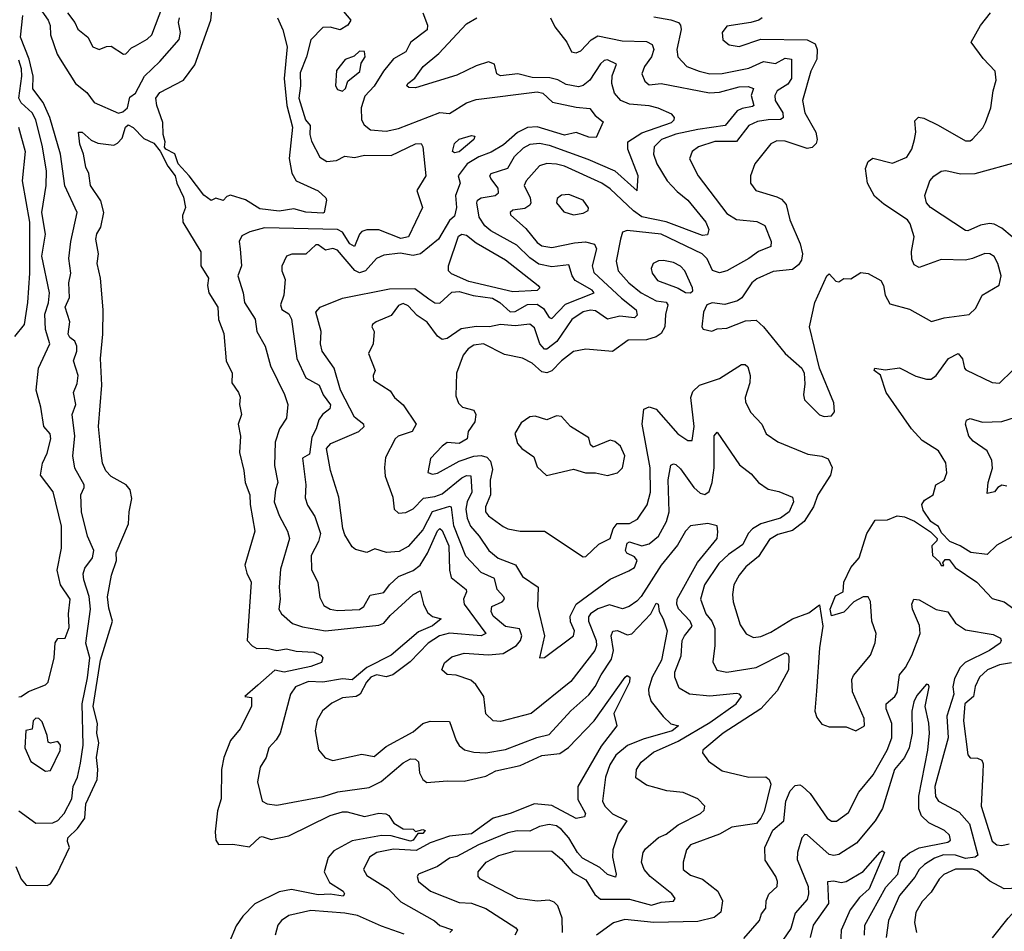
# Model space of a CAD drawing. Extents: x 1245432 to 1420865, y 606325 to 671314.
# Tile 352 of 382: x 1394659 to 1398705, y 633630 to 637377. Entities that reach past the tile are written whole.
import ezdxf

# ---------------------------------------------------------------- set-up
doc = ezdxf.new("R2010")
doc.units = 0

msp = doc.modelspace()

# ---------------------------------------------------------------- linework, layer by layer
at = {"layer": '0CON20XD'}
for points in [[(1395905, 636582.5), (1395835, 636586.1), (1395785, 636600), (1395725, 636590), (1395645, 636599.4), (1395586.2, 636636.2), (1395525, 636655.5), (1395509.3, 636650.7), (1395495, 636634.2), (1395465, 636644), (1395445, 636634.3), (1395415, 636655.4), (1395355.5, 636735.5), (1395309.6, 636785), (1395296.3, 636826.3), (1395259.2, 636845), (1395253.8, 636853.8), (1395256.5, 636875), (1395248, 636905), (1395246.2, 636955), (1395221.6, 637025), (1395218.4, 637055), (1395235, 637078.5), (1395331.1, 637128.9), (1395378.3, 637191.7), (1395443.5, 637375), (1395465.3, 637575)], [(1394733.6, 637435), (1394775, 637375.5), (1394783.8, 637353.8), (1394785.8, 637315), (1394812, 637235), (1394825.3, 637215), (1394888.5, 637115), (1394935, 637078.5), (1394965, 637036.6), (1395065, 636993.4), (1395082.2, 636997.8), (1395102.2, 637015), (1395111.3, 637058.7), (1395135, 637075.7), (1395172.1, 637145), (1395234.9, 637205.1), (1395314.5, 637295.5), (1395319.6, 637325), (1395311, 637365), (1395314.7, 637384.7)], [(1394854.6, 637405), (1394885, 637365.7), (1394897.7, 637337.7), (1394939.2, 637305), (1394959.2, 637265), (1394985.6, 637254.4), (1395015, 637267.5), (1395035, 637268.5), (1395085, 637235.4), (1395095, 637236.4), (1395118.6, 637261.4), (1395135, 637269.6), (1395183, 637297), (1395201.5, 637315), (1395246.3, 637433.7)], [(1395951.8, 637455), (1396020, 637375), (1396007.3, 637355), (1395975, 637335.3), (1395935, 637346.8), (1395904.3, 637345), (1395855.1, 637294.9), (1395837.4, 637225), (1395811.4, 637158.6), (1395812.4, 637105), (1395805.2, 637055), (1395833.4, 636965), (1395851.7, 636941.7), (1395851.5, 636905), (1395858.4, 636878.4), (1395892.5, 636812.5), (1395920.8, 636795), (1395961.2, 636798.8), (1395995, 636815.7), (1396035, 636811.2), (1396075, 636820.6), (1396185, 636819), (1396285, 636867.3), (1396307.9, 636867.9), (1396314.8, 636854.8), (1396328.1, 636735), (1396290.3, 636675), (1396314.7, 636604.7), (1396256.9, 636485), (1396225, 636477.9), (1396135, 636513.7), (1396085, 636514), (1396065, 636506.4), (1396055.3, 636495), (1396035, 636444.6), (1396015, 636455.8), (1395985, 636503.6), (1395965, 636515.2), (1395665, 636521.7), (1395604.2, 636505), (1395571.6, 636488.4), (1395560.4, 636465), (1395564.7, 636435), (1395570.4, 636365), (1395554.5, 636325), (1395576.8, 636255), (1395582.1, 636215), (1395626.1, 636146.1), (1395633.1, 636095), (1395667.1, 636035), (1395688.8, 635955), (1395747.2, 635837.2), (1395760.2, 635795), (1395755, 635739.2), (1395726.7, 635695), (1395708.8, 635641.2), (1395706.2, 635545), (1395719.7, 635475), (1395709.7, 635445), (1395704, 635395), (1395725, 635338.9), (1395759.1, 635275), (1395767.2, 635245), (1395730.6, 635119.4), (1395724.7, 635044.7), (1395729.6, 634995), (1395723.3, 634955), (1395734.5, 634935), (1395780.4, 634895), (1395821.2, 634881.2), (1395915.2, 634865.2), (1396135, 634888.1), (1396155, 634896.5), (1396181.4, 634928.6), (1396275, 635014.4), (1396305, 635030), (1396317.8, 634975), (1396335, 634941.1), (1396355, 634924.6), (1396391.2, 634915), (1396355, 634885.7), (1396298.2, 634861.8), (1396185, 634765.7), (1396085, 634715.1), (1396025, 634664.4), (1395985, 634667.7), (1395903.8, 634653.9), (1395845, 634656.8), (1395792.5, 634635), (1395771.1, 634605), (1395729.6, 634445), (1395712.6, 634417.4), (1395682.9, 634385), (1395672.2, 634345), (1395646.5, 634305), (1395635.5, 634245), (1395655.7, 634165), (1395675, 634153.8), (1395715, 634148.8), (1395906.2, 634185), (1395966.2, 634203.8), (1396095, 634221.8), (1396143.9, 634246.1), (1396235, 634322.8), (1396265, 634339.3), (1396285, 634338), (1396297.3, 634327.3), (1396301.1, 634281.1), (1396315.5, 634255), (1396331.9, 634241.9), (1396415, 634249.3), (1396485, 634247.7), (1396575, 634268.2), (1396615, 634289.7), (1396715, 634312), (1396805, 634353.5), (1396879.1, 634360.9), (1396914, 634386), (1397018.9, 634495), (1397147.5, 634675), (1397155, 634681.8), (1397166.2, 634675), (1397164.5, 634655), (1397100.5, 634525), (1397112.9, 634475), (1397048.9, 634391.1), (1396952.9, 634225), (1396952.6, 634172.6), (1396983.3, 634115), (1396979.7, 634100.3), (1396945, 634094.5), (1396845, 634148), (1396775, 634154.8), (1396675, 634114.3), (1396605, 634096.1), (1396515, 634031.7), (1396425, 634020.8), (1396345, 633994.4), (1396288.1, 633961.9), (1396195, 633968.6), (1396126.7, 633955), (1396096.2, 633935), (1396071.8, 633885), (1396085, 633860), (1396172.3, 633805), (1396225, 633752.2), (1396363.9, 633673.9), (1396385, 633654.5), (1396436.9, 633636.9), (1396426.2, 633625)], [(1394655, 634126), (1394725, 634075.2), (1394795, 634075.6), (1394815, 634085.2), (1394841.3, 634115), (1394872.7, 634175), (1394878.9, 634225), (1394895.5, 634264.5), (1394908.9, 634321.1), (1394919.4, 634395), (1394914.9, 634565), (1394937.2, 634672.8), (1394946.5, 634755), (1394930.8, 634815), (1394949.6, 634955), (1394943.7, 635006.4), (1394922, 635075), (1394920, 635100), (1394926.6, 635123.4), (1394958.2, 635165), (1394963.9, 635195), (1394937.5, 635255), (1394912.3, 635355), (1394910.4, 635425), (1394924.2, 635455), (1394923.1, 635465), (1394885, 635534.3), (1394877.3, 635585), (1394885.2, 635665), (1394874.7, 635755), (1394889.8, 635795), (1394879.2, 635845), (1394895, 635881.4), (1394898.4, 635915), (1394879.5, 635975), (1394893.8, 636015), (1394893.8, 636035), (1394885, 636055.6), (1394865, 636071.4), (1394858.2, 636085), (1394864.6, 636135.4), (1394845.3, 636195), (1394863.4, 636235), (1394861, 636295), (1394869.3, 636335), (1394860, 636395), (1394868.9, 636465), (1394895.2, 636585), (1394844.1, 636694.1), (1394826.4, 636825), (1394783.1, 636975), (1394755, 637037.4), (1394712.6, 637092.6), (1394713.3, 637145), (1394697.9, 637215), (1394661.2, 637305), (1394671.2, 637395)], [(1396315.3, 637405.3), (1396334.4, 637355), (1396333.1, 637335), (1396266.7, 637285), (1396261.2, 637275), (1396245.6, 637245), (1396195, 637215.7), (1396153.5, 637165), (1396115, 637104.3), (1396076.5, 637063.5), (1396061.4, 637015), (1396063.1, 636965), (1396074.4, 636945), (1396100.8, 636925), (1396165, 636919.3), (1396215, 636930.5), (1396385.7, 636995.7), (1396425, 636991.8), (1396494.9, 637035.1), (1396535, 637048.9), (1396785, 637081.3), (1396808.1, 637075), (1396848.6, 637038.6), (1396945, 637017.2), (1397002.1, 637012.1), (1397023.8, 636983.8), (1397056.9, 636956.9), (1397027.4, 636892.6), (1396998, 636895), (1396945, 636914), (1396897.3, 636902.7), (1396785, 636936.7), (1396745, 636933.7), (1396705, 636912.9), (1396647.6, 636862.4), (1396596.9, 636833.1), (1396545, 636814.1), (1396497.2, 636785), (1396460.5, 636735), (1396468.6, 636705), (1396449.7, 636655), (1396453.1, 636605), (1396445, 636570), (1396425, 636552.5), (1396380, 636475), (1396305.2, 636414.8), (1396275, 636408.6), (1396222.6, 636417.4), (1396155, 636408.8), (1396124.8, 636395.2), (1396079.1, 636345), (1396055, 636336.6), (1396035.9, 636345.9), (1395965, 636430.4), (1395945, 636436.9), (1395915, 636430), (1395885, 636451.2), (1395875, 636451.2), (1395835, 636413.3), (1395776.7, 636413.3), (1395755.4, 636404.6), (1395736.1, 636363.9), (1395736.2, 636345), (1395749.1, 636309.1), (1395743.5, 636245), (1395730, 636205), (1395735.7, 636185.7), (1395765, 636168), (1395775, 636146.2), (1395797.1, 635985), (1395834.8, 635904.8), (1395888.9, 635875), (1395905.9, 635835), (1395935.3, 635794.7), (1395932.9, 635777.1), (1395903.1, 635755), (1395887.6, 635732.4), (1395877.4, 635695), (1395859.2, 635660.8), (1395849.1, 635590.9), (1395821.4, 635575), (1395834.4, 635465), (1395832.2, 635412.2), (1395841.8, 635381.8), (1395871.9, 635335), (1395894.3, 635265), (1395887.2, 635232.8), (1395855.9, 635175), (1395858.1, 635118.1), (1395883.4, 635063.4), (1395892.4, 635002.4), (1395909.2, 634969.2), (1395934, 634955), (1395965, 634949.5), (1396055, 634953), (1396072.6, 634965), (1396098.3, 635011.7), (1396155, 635023.5), (1396178.2, 635055), (1396215, 635088.1), (1396275, 635113.4), (1396304.2, 635135), (1396335, 635184.1), (1396375, 635276.2), (1396385, 635286.2), (1396395, 635277.5), (1396422.3, 635215), (1396424.8, 635114.8), (1396432.5, 635085), (1396493.6, 635035), (1396495.5, 635025), (1396482.2, 634995), (1396484.7, 634975), (1396573.8, 634855), (1396555.2, 634844.8), (1396425, 634856.2), (1396383.3, 634845), (1396337.8, 634815), (1396262.7, 634737.3), (1396191.8, 634685), (1396165, 634676), (1396125, 634684.8), (1396101.5, 634675), (1396084.2, 634655), (1396058.1, 634605), (1396042, 634595)], [(1397265, 637389.1), (1397335, 637376.9), (1397366.5, 637365), (1397374.7, 637354.7), (1397377.1, 637337.1), (1397359.1, 637255), (1397364, 637225), (1397400, 637185), (1397450.8, 637165), (1397495, 637155.2), (1397545, 637155.6), (1397655, 637178), (1397715, 637205.2), (1397765, 637197.3), (1397805, 637218.7), (1397830.5, 637215), (1397830.5, 637135), (1397815, 637112.5), (1397772.1, 637085), (1397761.6, 637065), (1397763.3, 637045), (1397794.8, 636995), (1397796.7, 636973.3), (1397785, 636967.5), (1397734.4, 636965.6), (1397691.3, 636958.6), (1397655, 636942.4), (1397604, 636876), (1397515, 636876.2), (1397448.9, 636855), (1397421.8, 636835), (1397410.9, 636805), (1397447.1, 636735), (1397565, 636580.9), (1397605, 636555.7), (1397688, 636548), (1397721.2, 636531.2), (1397747.5, 636465), (1397745, 636444.4), (1397695, 636424.8), (1397655, 636395.2), (1397565, 636344.3), (1397535, 636336.2), (1397506.4, 636346.4), (1397483.9, 636393.9), (1397463.2, 636415), (1397295, 636495.8), (1397155, 636511.3), (1397136.2, 636503.8), (1397127.5, 636475)], [(1397965, 635746.2), (1397995, 635748.8), (1398007.1, 635765), (1398005, 635802.5), (1397946, 635945), (1397904.2, 636115), (1397926, 636215), (1397975.8, 636324.2), (1397985, 636333.3), (1398012.2, 636302.2), (1398025, 636299.2), (1398045, 636314), (1398075, 636311.9), (1398115, 636337.5), (1398145, 636334.5), (1398197.1, 636305), (1398208.1, 636285), (1398216, 636245), (1398235, 636210), (1398315, 636187.1), (1398406.1, 636136.1), (1398457.6, 636152.4), (1398561.2, 636165), (1398588, 636192), (1398614.6, 636245.4), (1398684.1, 636285.9), (1398692, 636325), (1398678.9, 636375), (1398663.6, 636403.6), (1398645.4, 636415.4), (1398625, 636416.2), (1398575, 636396.1), (1398545, 636389.2), (1398445, 636391.1), (1398355, 636358.6), (1398335, 636369.2), (1398325, 636392.5), (1398323.3, 636425), (1398334.4, 636485), (1398318.3, 636538.3), (1398306.9, 636555), (1398209.6, 636619.6), (1398171.9, 636651.9), (1398142.8, 636705), (1398135.3, 636765), (1398145, 636794.4), (1398165, 636808.2), (1398245, 636786.9), (1398305, 636812.5), (1398324.5, 636845), (1398336.2, 636885), (1398341.2, 636915), (1398338.1, 636961.9), (1398353.1, 636976.9), (1398375, 636972.9), (1398433.5, 636943.5), (1398545, 636879.4), (1398565, 636878.6), (1398575, 636885.8), (1398616.8, 636933.2), (1398628.5, 636955), (1398650.4, 637015), (1398659.6, 637085), (1398672, 637128), (1398667.8, 637165), (1398618.1, 637218.1), (1398568.6, 637285), (1398607.3, 637352.7), (1398647.8, 637405)], [(1395718.1, 637385), (1395740.6, 637335), (1395757.8, 637265), (1395745.5, 637135), (1395756.7, 637025), (1395780, 636935), (1395766.7, 636806.7), (1395776.5, 636746.5), (1395795.4, 636715.4), (1395885, 636674), (1395916.7, 636645), (1395920, 636635), (1395910, 636585), (1395905, 636582.5)], [(1396575.3, 633914.7), (1396628.3, 633941.7), (1396695, 633961.6), (1396845, 633959.2), (1396885, 633927.3), (1396931.9, 633871.9), (1396985, 633842.3), (1397022, 633782), (1397045, 633762.5), (1397165, 633761.9), (1397255, 633738.3), (1397295, 633750.5), (1397346.2, 633753.8), (1397352.5, 633765), (1397338.1, 633785), (1397250.3, 633855), (1397224.7, 633885), (1397214.6, 633915), (1397220.4, 633955), (1397230, 633970), (1397283.5, 634016.5), (1397315, 634029.2), (1397365, 634068.5), (1397456.2, 634115), (1397471.2, 634128.8), (1397474, 634145), (1397446.2, 634175), (1397385, 634200.9), (1397318.1, 634208.1), (1397275, 634220.4), (1397235, 634230.5), (1397191.2, 634261.2), (1397193.6, 634295), (1397213.1, 634325), (1397263.3, 634366.7), (1397365, 634411.6), (1397495, 634488.8), (1397603.2, 634565), (1397624.6, 634595), (1397617.5, 634605), (1397605, 634608.2), (1397495, 634596.6), (1397411.2, 634605), (1397369.3, 634629.3), (1397351.1, 634675), (1397351.2, 634695), (1397376.7, 634763.3), (1397381.7, 634825), (1397390.4, 634845), (1397422.9, 634885), (1397414.3, 634905), (1397365.9, 634955.9), (1397359.1, 634975), (1397360.8, 634995), (1397444.2, 635145.8), (1397525.4, 635245), (1397527.5, 635272.5), (1397525, 635297.5), (1397486.8, 635306.8), (1397415, 635297.1), (1397395, 635275.6), (1397362.3, 635217.7), (1397294.6, 635135), (1397213.4, 635006.6), (1397195, 634986.9), (1397162.9, 634965), (1397136.3, 634956.3), (1397082.4, 634972.4), (1397034.5, 634955.5), (1397005.1, 634934.9), (1396996.9, 634923.1), (1396995.8, 634905), (1397027.5, 634825), (1397029.8, 634805), (1397022.2, 634785), (1396923.1, 634656.9), (1396760, 634525), (1396635, 634492.5), (1396605, 634495.6), (1396574.6, 634524.6), (1396566.7, 634595), (1396533.1, 634645), (1396512.7, 634662.7), (1396452.8, 634682.8), (1396415.7, 634685.7), (1396394, 634705), (1396405, 634733.8), (1396435, 634758.9), (1396485, 634772.9), (1396585, 634767.1), (1396645, 634772.4), (1396700.6, 634805), (1396716.4, 634825), (1396722.4, 634845), (1396713, 634873), (1396655, 634883), (1396604.7, 634925), (1396596, 634945), (1396598.5, 634965), (1396641.5, 634985), (1396651.2, 634995), (1396647.9, 635005), (1396621.2, 635035), (1396609.9, 635079.9), (1396555, 635105.3), (1396492.5, 635172.5), (1396443.4, 635296.6), (1396433.5, 635373.5), (1396425, 635377), (1396353.5, 635355), (1396315, 635280), (1396255, 635211.5), (1396218.7, 635191.3), (1396166.7, 635186.7), (1396117.5, 635202.5), (1396085, 635186.7), (1396039.3, 635199.3), (1396025, 635210.6), (1395995, 635260), (1395986.3, 635286.3), (1395969.6, 635415), (1395936.4, 635525), (1395918.8, 635615), (1395936.9, 635635), (1396052, 635685), (1396073.8, 635705), (1396073.3, 635713.3), (1396035, 635744.2), (1395977.6, 635855), (1395950.8, 635945), (1395901.6, 636015), (1395894.2, 636045), (1395897.9, 636095), (1395875.4, 636175), (1395894.1, 636195.9), (1395985, 636232.9), (1396179, 636271), (1396282.9, 636273), (1396340.7, 636229.3), (1396365, 636213.5), (1396385, 636212.1), (1396435, 636256.7), (1396465, 636260), (1396522.9, 636242.9), (1396602, 636232), (1396631.9, 636215), (1396675, 636177), (1396695, 636177.8), (1396745, 636207.1), (1396785, 636207.7), (1396810.8, 636190.7), (1396835, 636153.8), (1396845, 636149.6), (1396901.9, 636208.1), (1397018.9, 636255), (1397011.5, 636265), (1396942.1, 636305), (1396929.3, 636325), (1396915, 636370), (1396845, 636361.5), (1396792.5, 636372.5), (1396755, 636397.9), (1396701.1, 636451.1), (1396595, 636509.8), (1396570.3, 636530.3), (1396547.6, 636565), (1396536.7, 636625), (1396539.6, 636635), (1396555, 636644.7), (1396612.9, 636655), (1396626.9, 636665), (1396624.7, 636685), (1396594.2, 636724.2), (1396590.7, 636735), (1396595.6, 636745), (1396665, 636767.5), (1396691.6, 636815), (1396729.3, 636850.7), (1396757.1, 636865), (1396795, 636869.6), (1396835, 636861.1), (1396993.3, 636803.3), (1397105, 636756), (1397195.6, 636674.4), (1397200.3, 636735), (1397157.6, 636845), (1397157.9, 636875), (1397215, 636911.9), (1397337.3, 636955), (1397348.2, 636965), (1397349.5, 636975), (1397338.3, 636988.3), (1397283, 637013), (1397245, 637022.8), (1397165, 637029.3), (1397129.2, 637045), (1397103.8, 637075), (1397092.8, 637115), (1397094, 637146), (1397111.9, 637195), (1397075, 637211.5), (1397061.2, 637208.8), (1397045, 637195.5), (1397001.7, 637128.3), (1396975, 637107.1), (1396955, 637101.8), (1396905, 637110.5), (1396869.9, 637129.9), (1396838, 637138), (1396765, 637139.3), (1396705.2, 637155.2), (1396635, 637146.4), (1396620, 637155), (1396610, 637195), (1396585, 637203.8), (1396535, 637187.3), (1396455, 637149.3), (1396285, 637096.9), (1396258, 637098), (1396250, 637105), (1396254.2, 637115), (1396283, 637137), (1396316.5, 637185), (1396381.2, 637238.8), (1396495, 637360.8), (1396537.3, 637385)], [(1396840.5, 637385), (1396858.3, 637348.3), (1396907.6, 637285), (1396926, 637245), (1396945, 637241.5), (1396965, 637249.2), (1397007.5, 637295), (1397035, 637310.2), (1397135, 637290.8), (1397235, 637288), (1397257.5, 637275), (1397264.1, 637255), (1397255.3, 637225), (1397226.6, 637185), (1397215.5, 637155), (1397228.2, 637125), (1397245, 637108.9), (1397295, 637114.3), (1397493.2, 637076.8), (1397535, 637078.7), (1397615, 637101.5), (1397652.6, 637102.6), (1397674.2, 637095), (1397665.3, 637065), (1397675.4, 637025), (1397669.9, 637020.1), (1397627.2, 637012.8), (1397607.1, 637002.9), (1397557.7, 636942.3), (1397446, 636926), (1397355, 636906.9), (1397296.2, 636885), (1397266.8, 636855), (1397262.8, 636825), (1397277.6, 636785), (1397320, 636715), (1397360.5, 636670.5), (1397405, 636635.3), (1397479.1, 636545), (1397490.5, 636515), (1397485, 636493.1), (1397465, 636490.7), (1397315, 636546.7), (1397215, 636567.5), (1397181.1, 636591.1), (1397085, 636681.8), (1397050.9, 636705), (1396898.2, 636775), (1396865, 636783.7), (1396825, 636786.2), (1396795, 636775.9), (1396739.7, 636715), (1396731.2, 636695), (1396756.8, 636645), (1396759.2, 636625), (1396755, 636614.4), (1396735, 636601.6), (1396685.3, 636594.7), (1396673.8, 636585), (1396675.4, 636575), (1396739.1, 636519.1), (1396785, 636461.2), (1396805, 636447.5), (1396845, 636440.8), (1396939.3, 636460.7), (1396984, 636464), (1397020.8, 636455), (1397028.5, 636435), (1397011.2, 636365), (1397018.6, 636338.6), (1397132.5, 636232.5), (1397192.7, 636185), (1397196.9, 636163.1), (1397185, 636151.5), (1397125, 636158.3), (1397075, 636146.5), (1397025, 636180.6), (1397005, 636183.3), (1396975, 636177), (1396928.1, 636145), (1396865.6, 636055), (1396825, 636022.6), (1396815, 636023.6), (1396796.1, 636045), (1396775, 636111.1), (1396755, 636126.4), (1396695, 636118.8), (1396635, 636124.2), (1396590, 636115), (1396536.1, 636116.1), (1396472.8, 636107.2), (1396415, 636066.2), (1396395, 636062.1), (1396375, 636076.1), (1396333.4, 636133.4), (1396291.6, 636161.6), (1396255, 636201.3), (1396235, 636210.7), (1396215, 636201.8), (1396185, 636161.9), (1396124, 636135), (1396109.2, 636125), (1396105.8, 636115), (1396115.4, 636095), (1396111.8, 636045), (1396092.7, 636005), (1396118.9, 635935), (1396110.8, 635915), (1396113.1, 635895), (1396181.4, 635851.4), (1396198.5, 635825), (1396234.5, 635794.5), (1396287.9, 635715), (1396271.8, 635685), (1396214.4, 635665.6), (1396201.2, 635655), (1396162.6, 635577.4), (1396157.2, 635537.2), (1396160.4, 635500.4), (1396192.4, 635415), (1396197.7, 635365), (1396215, 635349.6), (1396245, 635352.3), (1396275, 635366.8), (1396318.8, 635411.2), (1396365, 635416.8), (1396395, 635428.1), (1396475, 635493.8), (1396495, 635503.9), (1396512.1, 635502.1), (1396516.9, 635435), (1396497.7, 635395), (1396491.7, 635365), (1396497.9, 635327.9), (1396511.7, 635295), (1396547.1, 635255), (1396586.1, 635196.1), (1396625, 635163.4), (1396696.6, 635136.6), (1396725, 635088.1), (1396790, 635045), (1396786.2, 634965), (1396815.3, 634845), (1396795, 634753.8), (1396815, 634756.2), (1396934.6, 634845), (1396938.4, 634865), (1396922.8, 634902.8), (1396921.2, 634925), (1396946.2, 634975), (1397085, 635077.2), (1397162.2, 635112.2), (1397185, 635125.5), (1397195.7, 635155), (1397185, 635169), (1397153.2, 635185), (1397148.6, 635195), (1397155, 635225.9), (1397165, 635231), (1397215, 635215.2), (1397245, 635222.4), (1397283.6, 635255), (1397317.4, 635315), (1397327.6, 635355), (1397323.9, 635486.1), (1397335, 635546), (1397345, 635551.4), (1397355, 635548.5), (1397375, 635531.8), (1397429.1, 635455), (1397455, 635431.8), (1397475, 635425.4), (1397492.2, 635437.8), (1397504.5, 635475.5), (1397513, 635535), (1397513.4, 635666.6), (1397525, 635682), (1397617.1, 635547.1), (1397665, 635510), (1397694.8, 635474.8), (1397735, 635447.6), (1397778.1, 635438.1), (1397835.2, 635415.2), (1397838.9, 635395), (1397820.3, 635355), (1397785, 635327.8), (1397751.5, 635318.5), (1397705, 635304.9), (1397670.3, 635285), (1397653, 635265), (1397630, 635220), (1397571.4, 635178.6), (1397532.5, 635142.5), (1397472.8, 635055), (1397457.1, 634995), (1397478.6, 634935), (1397503.3, 634905), (1397515.2, 634875), (1397515.8, 634805), (1397507.3, 634737.3), (1397524.1, 634704.1), (1397565, 634695.3), (1397685, 634715.2), (1397805, 634774.4), (1397815, 634770.8), (1397819.6, 634759.6), (1397818.9, 634705), (1397771.9, 634618.1), (1397705, 634545.3), (1397550.3, 634445), (1397465.8, 634375), (1397464.5, 634364.5), (1397489.2, 634329.2), (1397545, 634290.6), (1397655, 634263.5), (1397725, 634265.3), (1397738.5, 634255), (1397745.2, 634235.2), (1397717.6, 634122.4), (1397705.2, 634094.8), (1397686.4, 634073.6), (1397585, 634058.3), (1397535, 634029.3), (1397414.8, 633985.2), (1397398.9, 633965), (1397385.7, 633915), (1397385.7, 633885), (1397415, 633860.8), (1397465, 633845.4), (1397528.1, 633795), (1397546.7, 633755), (1397540.6, 633709.4), (1397512.6, 633687.4), (1397445, 633670.3), (1397265, 633666.5), (1397145, 633679.6), (1397098.8, 633665), (1397028.5, 633615)], [(1397710, 637385), (1397696.7, 637375), (1397664.1, 637365.9), (1397565, 637351.2), (1397545.6, 637325), (1397548, 637295), (1397573.9, 637273.9), (1397615, 637267.3), (1397705, 637297.5), (1397895, 637293.9), (1397928, 637278), (1397936.7, 637255), (1397934.1, 637215), (1397910, 637165), (1397875.3, 637044.7), (1397885.3, 636995), (1397930.5, 636915), (1397936.1, 636885), (1397932.1, 636867.9), (1397915, 636852.1), (1397895, 636848.4), (1397805, 636877.5), (1397770.7, 636879.3), (1397745, 636866.9), (1397680.5, 636785), (1397661.9, 636735), (1397662.5, 636705), (1397684, 636675), (1397769.7, 636649.7), (1397789, 636639), (1397808, 636618), (1397823.6, 636555), (1397866.2, 636456.2), (1397876.2, 636415), (1397871.6, 636388.4), (1397860, 636370), (1397835, 636350), (1397755, 636342), (1397688.3, 636311.7), (1397666.9, 636295), (1397625.9, 636234.1), (1397608.5, 636221.5), (1397556.1, 636206.1), (1397505, 636213.3), (1397482.5, 636205), (1397468.8, 636175), (1397462, 636115), (1397467.5, 636105), (1397503.6, 636096.4), (1397525, 636106.7), (1397565, 636110), (1397640.9, 636139.1), (1397685, 636141.9), (1397715.3, 636115.3), (1397805, 636005.8), (1397873.3, 635945), (1397883.3, 635925), (1397885, 635880), (1397879.4, 635835), (1397884.3, 635815), (1397945, 635752.5), (1397965, 635746.2)], [(1395985, 637083.5), (1395998.2, 637095), (1396007.5, 637125), (1396055.8, 637164.2), (1396061.5, 637198.5), (1396077.9, 637225), (1396076.1, 637246.1), (1396055, 637247.8), (1396032.9, 637227.1), (1395996.6, 637213.4), (1395961.2, 637168.8), (1395956.7, 637105), (1395965, 637090.5), (1395985, 637083.5)], [(1394655, 634593.8), (1394665, 634596), (1394695, 634616.6), (1394765, 634643.8), (1394776.2, 634653.8), (1394799.7, 634755), (1394805, 634816.7), (1394815, 634834), (1394845, 634835.8), (1394861.4, 634878.6), (1394859.1, 634935), (1394865.3, 634995), (1394826.5, 635055), (1394812.4, 635115), (1394830.7, 635205), (1394830, 635295), (1394796.4, 635436.4), (1394743.8, 635505), (1394752.5, 635555), (1394771.5, 635595), (1394786.6, 635655), (1394783.9, 635675), (1394757.5, 635705), (1394745.2, 635785.2), (1394726, 635855), (1394735.9, 635945), (1394781.9, 636045), (1394765, 636104.3), (1394762.5, 636167.5), (1394776.7, 636213.3), (1394781.6, 636255), (1394750, 636405), (1394764.8, 636495), (1394749.6, 636585), (1394767.6, 636695), (1394768.3, 636755), (1394752.5, 636855), (1394724.7, 636965.3), (1394709.2, 636995), (1394665, 637035.7), (1394654.9, 637054.9), (1394667.4, 637145), (1394665.8, 637175), (1394655, 637210.3)], [(1394643.1, 633896.9), (1394665, 633844.6), (1394685, 633819.6), (1394771.2, 633818.8), (1394785, 633826), (1394812.5, 633867.5), (1394862.9, 633975), (1394855, 634000), (1394856.9, 634015), (1394896.6, 634053.4), (1394925.6, 634095), (1394930.9, 634155), (1394977.1, 634255), (1394980, 634295), (1394974.3, 634345), (1394984.2, 634405), (1394976, 634445), (1394977.8, 634485), (1394960.7, 634555), (1394990.5, 634745), (1395040.5, 634905), (1395025, 634958.8), (1395020, 635005), (1395036.2, 635093.8), (1395056.7, 635155), (1395055.4, 635185.4), (1395106.3, 635305), (1395107.8, 635355), (1395119.1, 635409.1), (1395111.9, 635445), (1395096.5, 635465), (1395035, 635500.2), (1395012.4, 635522.4), (1394999, 635555), (1394993, 635595), (1394983.1, 635705), (1394996.4, 635875), (1394990.9, 635985), (1395000.6, 636085), (1395001.4, 636185), (1394990.4, 636315), (1394977.6, 636375), (1394982.2, 636415), (1394971, 636475), (1394975, 636497.1), (1394991.8, 636525), (1395004.6, 636585), (1394992.2, 636632.2), (1394949.6, 636695), (1394942.2, 636745), (1394930.4, 636770.4), (1394921.1, 636825), (1394905.5, 636865), (1394900, 636915), (1394915, 636914.3), (1394952.3, 636882.3), (1394979.1, 636869.1), (1395045, 636862.1), (1395060.4, 636869.6), (1395079.5, 636890.5), (1395093.4, 636935), (1395105, 636944.6), (1395125, 636933.8), (1395169.3, 636889.3), (1395210.2, 636870.2), (1395236.4, 636836.4), (1395267.1, 636775), (1395297.6, 636735), (1395304.4, 636705), (1395332.4, 636647.6), (1395340.5, 636605), (1395328.3, 636571.7), (1395329.4, 636545), (1395402.9, 636422.9), (1395402.6, 636365), (1395434.5, 636315), (1395430.7, 636285), (1395435.3, 636255), (1395473.1, 636195), (1395475.5, 636144.5), (1395497.4, 636087.4), (1395506.7, 635975), (1395532, 635925), (1395530, 635885), (1395557.8, 635845), (1395564.2, 635825.8), (1395562.5, 635795), (1395570, 635755), (1395557.1, 635715), (1395565.6, 635665), (1395562, 635598), (1395580, 635525), (1395585.3, 635475), (1395604.6, 635425), (1395605.3, 635385), (1395624.5, 635274.5), (1395584.5, 635135), (1395591.8, 635101.8), (1395609.3, 635065), (1395594, 634825), (1395613.5, 634803.5), (1395633.1, 634793.1), (1395674.5, 634794.5), (1395715, 634784.3), (1395755, 634791.3), (1395795, 634781.3), (1395867.1, 634777.1), (1395895.7, 634765.7), (1395903.9, 634753.9), (1395898.8, 634735), (1395855, 634718.2), (1395745.3, 634695.3), (1395706.7, 634703.3), (1395637.3, 634642.7), (1395583.8, 634595), (1395611.2, 634591.2), (1395611.2, 634555), (1395565, 634462.5), (1395525, 634414.3), (1395498, 634345), (1395488.6, 634295), (1395485.9, 634175), (1395472, 634125), (1395461.3, 634038.7), (1395464.4, 634004.4), (1395475, 633986.7), (1395535, 633988.5), (1395602.7, 633977.3), (1395645, 634017.3), (1395655, 634019.4), (1395692.3, 634007.7), (1395765, 634022.8), (1395935, 634107), (1395985, 634121.4), (1396005, 634121.4), (1396075, 634102.9), (1396134.2, 634115.8), (1396162.7, 634112.7), (1396175, 634106.7), (1396196, 634075), (1396235, 634052), (1396275, 634050), (1396285, 634040), (1396315, 634048.6), (1396325.4, 634044.6), (1396315, 634032.1), (1396295, 634032.5), (1396275.4, 634005), (1396265, 634001.5), (1396185, 634022.9), (1396145, 634024.3), (1396025, 634001.9), (1395949.1, 633960.9), (1395926.3, 633933.7), (1395910, 633875), (1395931.7, 633831.7), (1395988, 633795), (1395993.8, 633785), (1395987.5, 633775), (1395935, 633783.5), (1395885, 633780.3), (1395775, 633802.3), (1395725, 633792.6), (1395625, 633743.2), (1395575, 633693.1), (1395547.7, 633652.3), (1395519.5, 633585)], [(1394653.4, 636935), (1394681.5, 636835), (1394668.7, 636715), (1394698.5, 636545), (1394698.3, 636335), (1394691.3, 636215), (1394677.2, 636125), (1394636.7, 636075)], [(1396445, 636829.3), (1396436.8, 636835), (1396445, 636868.9), (1396465, 636885.8), (1396515, 636900.8), (1396528.6, 636898.6), (1396525.6, 636885), (1396465, 636834.1), (1396445, 636829.3)], [(1398738, 636485), (1398695, 636520.7), (1398663.3, 636536.7), (1398645, 636539.4), (1398607.6, 636532.4), (1398555, 636509.1), (1398545, 636510.5), (1398401.5, 636605), (1398385.6, 636625), (1398378, 636655), (1398398.6, 636715), (1398415, 636734.2), (1398445, 636754.2), (1398465, 636756.9), (1398525, 636744.1), (1398585, 636745.2), (1398764.2, 636795)], [(1396935, 636575.7), (1396975, 636581.4), (1396995, 636593.3), (1396995.9, 636604.1), (1396973.8, 636635), (1396915, 636658.1), (1396885, 636655.6), (1396867.3, 636642.7), (1396865, 636623.8), (1396895, 636587.5), (1396935, 636575.7)], [(1397127.5, 636475), (1397109.5, 636385), (1397118.8, 636345), (1397162.6, 636295), (1397213.1, 636255), (1397275, 636222.3), (1397315, 636215.5), (1397322, 636205), (1397312.2, 636165), (1397309.5, 636115), (1397295, 636087.5), (1397275, 636074), (1397235, 636062), (1397159.6, 636060.4), (1397095, 636013.8), (1396985, 636023.5), (1396935, 636013.5), (1396885, 635975.3), (1396846, 635934), (1396825, 635926.2), (1396805, 635929.4), (1396765.4, 635965), (1396725.6, 635985.6), (1396650.5, 636000.5), (1396565, 636044.6), (1396525, 636039.5), (1396501.3, 636025), (1396481, 635999), (1396453.7, 635925), (1396451.5, 635831.5), (1396461.5, 635801.5), (1396478.6, 635785), (1396525, 635772.2), (1396533.1, 635755), (1396528.7, 635725), (1396501.9, 635685), (1396498, 635655), (1396465, 635635.7), (1396415, 635639.1), (1396395.5, 635625), (1396346.8, 635573.2), (1396335.8, 635515.8), (1396355, 635509.5), (1396375, 635513.9), (1396465, 635563.2), (1396525, 635583.3), (1396555, 635585.6), (1396578.5, 635578.5), (1396593.3, 635563.3), (1396601.6, 635528.4), (1396592.1, 635485), (1396592.9, 635425), (1396573.5, 635375), (1396572.7, 635355), (1396585, 635337.9), (1396645, 635294.6), (1396665, 635284.6), (1396715.5, 635274.5), (1396815, 635275.6), (1396975, 635170), (1396985, 635171.2), (1397038.3, 635221.7), (1397085, 635244.2), (1397097.2, 635285), (1397114, 635306), (1397165, 635306.8), (1397197.1, 635325), (1397237.1, 635382.9), (1397250.6, 635435), (1397249.1, 635535), (1397217, 635715), (1397223.5, 635776.5), (1397245, 635785.4), (1397275, 635776.2), (1397363.1, 635675), (1397405, 635647.5), (1397422.9, 635647.1), (1397430.5, 635705), (1397417, 635825), (1397425, 635849.1), (1397452.2, 635875), (1397535, 635902.4), (1397625, 635960.5), (1397639.6, 635959.6), (1397650.9, 635950.9), (1397661.2, 635915), (1397659.1, 635885), (1397640.6, 635825), (1397642, 635805), (1397663.1, 635763.1), (1397708.6, 635715), (1397727.1, 635675), (1397775, 635642.2), (1397898.2, 635591.8), (1397955, 635583.3), (1397981.7, 635571.7), (1397997.2, 635537.2), (1397991.2, 635505), (1397939.1, 635425), (1397920.8, 635375), (1397882.1, 635315), (1397835, 635277.3), (1397775, 635261.6), (1397739.6, 635240.4), (1397695, 635170.4), (1397642.2, 635127.8), (1397615, 635093.6), (1397594, 635055), (1397587.9, 635015), (1397591.1, 634985), (1397619.6, 634889.6), (1397643.7, 634853.7), (1397675, 634838.5), (1397705, 634842.5), (1397745, 634860.4), (1397835, 634914.3), (1397901.2, 634938.8), (1397945, 634972.5), (1397960, 634885), (1397945.6, 634795), (1397932.7, 634617.3), (1397926.1, 634535), (1397935, 634509.2), (1397955, 634481.1), (1397985, 634471.1), (1398055, 634471.4), (1398095, 634454.2), (1398130, 634475), (1398129.4, 634505), (1398081.1, 634615), (1398078.8, 634665), (1398085, 634681.4), (1398155.7, 634765), (1398174.3, 634815.7), (1398178.1, 634855), (1398160.9, 634905), (1398155.4, 634985.4), (1398145, 635005.6), (1398125, 635005.4), (1398087.1, 634985), (1398045, 634942), (1397995, 634927.5), (1397988.8, 634955), (1398011.2, 635008.8), (1398042.5, 635025), (1398046.2, 635065), (1398074.2, 635125), (1398109.2, 635165), (1398140.6, 635265), (1398175, 635320), (1398225, 635321.2), (1398265, 635338), (1398295, 635334.2), (1398336.4, 635316.4), (1398401.9, 635271.9), (1398428.8, 635245), (1398427.5, 635235), (1398408, 635215), (1398410, 635175), (1398438.3, 635148.3), (1398445, 635133.8), (1398456, 635134), (1398452.5, 635145), (1398461.7, 635158.3), (1398478.3, 635158.3), (1398503.3, 635125), (1398592.5, 635065), (1398655, 634998), (1398705, 634984.4), (1398775, 634934)], [(1396685, 636258.1), (1396505, 636301.5), (1396433.3, 636333.3), (1396421.5, 636345), (1396420.3, 636365), (1396462.6, 636487.4), (1396475, 636495.4), (1396495, 636492), (1396535, 636459.4), (1396655, 636390.8), (1396788.9, 636285), (1396796.9, 636275), (1396785, 636264.8), (1396685, 636258.1)], [(1397415, 636254.2), (1397425, 636262.5), (1397424, 636275), (1397391.5, 636345), (1397375, 636363.8), (1397345, 636378.7), (1397305, 636387.3), (1397283.3, 636386.7), (1397262, 636375), (1397254.4, 636355), (1397257.5, 636335), (1397280, 636305), (1397364.1, 636274.1), (1397395, 636255.7), (1397415, 636254.2)], [(1398762.7, 635265), (1398675, 635217.8), (1398635, 635179.6), (1398567.8, 635187.8), (1398523.8, 635215), (1398481.9, 635231.9), (1398447.6, 635267.6), (1398435, 635293.8), (1398417.5, 635305), (1398403.3, 635315), (1398371.2, 635361.2), (1398366.7, 635385), (1398377, 635403), (1398412.5, 635425), (1398423.8, 635465), (1398457.5, 635485), (1398468.9, 635515), (1398465.4, 635555.4), (1398434.2, 635605), (1398368.1, 635648.1), (1398324, 635695), (1398220, 635845), (1398195.9, 635915.9), (1398170, 635935), (1398173.3, 635945), (1398215, 635938), (1398275, 635946.7), (1398341.9, 635911.9), (1398385, 635899.1), (1398405, 635899.3), (1398425, 635915.4), (1398475.9, 635984.1), (1398515, 636005.6), (1398533.8, 635983.8), (1398540.9, 635945), (1398547.6, 635937.6), (1398655, 635885.5), (1398685, 635882.9), (1398739.4, 635935)], [(1396823.2, 635503.2), (1396935, 635530), (1396984.5, 635514.5), (1397025, 635514.4), (1397075, 635504.2), (1397115, 635514.2), (1397135.8, 635535), (1397145.4, 635585), (1397127.8, 635625), (1397105, 635643.5), (1397085, 635648.5), (1397015, 635620), (1397005, 635630), (1396998.3, 635658.3), (1396922, 635705), (1396885, 635746.2), (1396865, 635748.8), (1396825, 635732.5), (1396777.5, 635747.5), (1396755, 635744.5), (1396719.6, 635720.4), (1396694.1, 635675.9), (1396704, 635635), (1396722, 635615), (1396771.1, 635581.1), (1396785, 635540), (1396823.2, 635503.2)], [(1398715, 635460), (1398695, 635464.2), (1398678, 635455), (1398665, 635436.2), (1398635, 635430), (1398639.5, 635475), (1398656.6, 635533.4), (1398653.9, 635565), (1398634.7, 635604.8), (1398576.9, 635645), (1398560, 635665), (1398546.2, 635715), (1398549.3, 635730.7), (1398565, 635737.5), (1398615, 635722.7), (1398695, 635725.4), (1398777.6, 635752.4)], [(1396042, 634595), (1395985, 634589.5), (1395941.4, 634568.6), (1395903.1, 634536.9), (1395881.3, 634498.7), (1395873.2, 634455), (1395886.3, 634376.3), (1395913.7, 634343.7), (1395945, 634333.1), (1396065, 634358.7), (1396115, 634349.2), (1396165, 634389.3), (1396275, 634449.6), (1396315, 634484.5), (1396345, 634493.8), (1396425, 634493.1), (1396452.3, 634415), (1396465, 634393.5), (1396486, 634376), (1396525, 634366.2), (1396574.2, 634364.2), (1396655, 634377.7), (1396783.4, 634426.6), (1396835, 634439.2), (1396923.4, 634536.6), (1396997.1, 634602.9), (1397023.9, 634636.1), (1397048, 634685), (1397090.8, 634749.2), (1397099.2, 634785), (1397090, 634845), (1397096.6, 634863.4), (1397115, 634866.4), (1397155, 634848.9), (1397175, 634852.6), (1397252.1, 634935), (1397275, 634979.2), (1397281.9, 634975), (1397286.5, 634945), (1397303.2, 634915), (1397318.9, 634865), (1397295.6, 634745), (1397257.9, 634675), (1397243.5, 634625), (1397243.8, 634605), (1397253.3, 634575), (1397303, 634513), (1397335, 634483.3), (1397366.5, 634475), (1397340, 634455), (1397220.4, 634419.6), (1397156, 634394), (1397109.2, 634355), (1397083.8, 634315), (1397066.5, 634263.5), (1397054.1, 634165), (1397063.1, 634145), (1397095, 634113.1), (1397154.4, 634085), (1397118.5, 634031.5), (1397095.9, 633965), (1397095.2, 633935), (1397110, 633865), (1397107, 633853), (1397074.3, 633864.3), (1397043.2, 633893.2), (1396971.4, 633931.4), (1396950.6, 633955), (1396915.9, 634015), (1396885, 634049.5), (1396865, 634063.8), (1396835, 634069), (1396795, 634061.6), (1396755, 634042.2), (1396702.8, 634042.8), (1396665.4, 634034.6), (1396543.8, 633986.2), (1396455, 633937.2), (1396425, 633931.6), (1396375, 633897.3), (1396298, 633865), (1396292.5, 633855), (1396297.1, 633835), (1396347.5, 633795), (1396465, 633748.6), (1396515, 633746), (1396573.8, 633723.8), (1396697.5, 633645), (1396703.8, 633635), (1396693.8, 633615)], [(1397825, 634207.1), (1397845, 634230), (1397865, 634232.9), (1397875, 634227.5), (1397906.7, 634196.7), (1397977.5, 634095), (1397995, 634082.7), (1398015, 634082.7), (1398065, 634118.6), (1398107.4, 634202.6), (1398166.4, 634273.6), (1398224.3, 634375), (1398243, 634425), (1398243.3, 634485), (1398219.8, 634545), (1398219.1, 634565), (1398254.6, 634595), (1398265, 634611.9), (1398274.2, 634685), (1398299.7, 634715), (1398325, 634763.5), (1398359.5, 634855), (1398356.9, 634886.9), (1398327.5, 634955), (1398325.7, 634975), (1398333.3, 634995), (1398355, 634992.2), (1398425, 634952.9), (1398473, 634943), (1398505, 634897.1), (1398545, 634869.1), (1398659.5, 634850.5), (1398689.2, 634835), (1398692.5, 634825), (1398687.5, 634815), (1398644.6, 634785), (1398544.7, 634735), (1398524.3, 634715), (1398500.1, 634669.9), (1398494, 634635), (1398497.5, 634605), (1398468.4, 634515), (1398474.3, 634425), (1398420, 634225), (1398422.3, 634185), (1398434.7, 634165), (1398520, 634120), (1398562.1, 634072.1), (1398596.4, 633943.6), (1398585.1, 633934.9), (1398545, 633929.5), (1398505, 633942.7), (1398455, 633944.3), (1398418.7, 633931.3), (1398377.8, 633905), (1398355.8, 633885), (1398337, 633853), (1398275, 633777.5), (1398228.9, 633675), (1398220, 633605)], [(1398735, 634734), (1398685, 634726), (1398635.6, 634704.4), (1398603.1, 634675), (1398585, 634636.2), (1398578.6, 634595), (1398542.8, 634565), (1398537.6, 634495), (1398555.6, 634355.6), (1398565, 634342.9), (1398595, 634341.5), (1398613.4, 634333.4), (1398618.8, 634318.8), (1398617.4, 634282.6), (1398610.3, 634145), (1398655, 634001.2), (1398675, 633985.7), (1398695, 633983.5), (1398725, 633990)], [(1398130, 633615), (1398131.5, 633655), (1398218.1, 633811.9), (1398268.1, 633865), (1398279.2, 633915), (1398289.1, 633930.9), (1398315, 633953.5), (1398355, 633974.1), (1398473.4, 633996.6), (1398483.6, 634005), (1398480, 634025), (1398460, 634045), (1398395.6, 634075.6), (1398364.4, 634104.4), (1398354.1, 634134.1), (1398354.2, 634185.8), (1398390.6, 634375), (1398397.7, 634445), (1398395.5, 634485.5), (1398379.3, 634555), (1398396.2, 634635), (1398393.9, 634643.9), (1398385, 634645.6), (1398345, 634600), (1398333.7, 634573.7), (1398324.7, 634534.7), (1398326.2, 634445), (1398314.8, 634385), (1398295.5, 634344.5), (1398253.9, 634295), (1398204.8, 634135), (1398175, 634084.7), (1398097.2, 633992.8), (1398025, 633945.8), (1398005, 633941.4), (1397985, 633946.5), (1397895, 634027.3), (1397885, 634028.4), (1397872.4, 634015), (1397855.2, 633955), (1397853.8, 633925), (1397899, 633815), (1397901.1, 633785), (1397895, 633761.5), (1397845.8, 633705), (1397827.5, 633642.5), (1397795, 633593.8)], [(1394765, 634288), (1394785, 634292), (1394825, 634373.8), (1394825.6, 634395.6), (1394815, 634410), (1394785, 634403.8), (1394775, 634407.5), (1394771.2, 634435), (1394750.7, 634490.7), (1394737.5, 634505), (1394725, 634506.7), (1394713.8, 634495), (1394709.3, 634460.7), (1394683.8, 634456.2), (1394679.6, 634385), (1394705, 634328.8), (1394765, 634288)], [(1397635, 633601.4), (1397699.2, 633675), (1397707.5, 633702.5), (1397725.4, 633725), (1397726.5, 633755), (1397736.9, 633783.1), (1397771.4, 633815), (1397773.1, 633835), (1397766.2, 633855), (1397722.4, 633922.4), (1397720.4, 633975), (1397753.3, 634046.7), (1397798.8, 634085), (1397807.8, 634165), (1397825, 634207.1)], [(1397909.2, 633605), (1397920.3, 633655), (1397983.8, 633745), (1397980, 633835), (1398005, 633837.5), (1398035, 633830.6), (1398055, 633835.7), (1398125, 633875.7), (1398195, 633956.2), (1398205, 633960.6), (1398212.5, 633955), (1398150.3, 633805), (1398110.5, 633769.5), (1398071.5, 633718.5), (1398034.2, 633635), (1398032.4, 633575)], [(1396889.8, 633625), (1396888.4, 633685), (1396870.6, 633735), (1396855, 633750.8), (1396835, 633758.2), (1396785, 633754.3), (1396705.2, 633765.2), (1396552.9, 633845), (1396542.9, 633855), (1396542.5, 633875), (1396575.3, 633914.7)], [(1398657, 633603), (1398720.6, 633685), (1398766.8, 633733.2), (1398832.5, 633775), (1398841.1, 633795), (1398837.9, 633805), (1398825, 633810), (1398705, 633805.6), (1398645.9, 633835.9), (1398595, 633879.1), (1398575, 633886.3), (1398504.8, 633885.2), (1398456.4, 633863.6), (1398436.9, 633845), (1398405, 633790.9), (1398367, 633753), (1398342.1, 633707.9), (1398336.4, 633666.4), (1398344.5, 633625)], [(1396238.3, 633618.3), (1396145, 633651.2), (1396047.5, 633695), (1395995.2, 633704.8), (1395855, 633716.2), (1395765, 633695.9), (1395735, 633675.2), (1395720, 633655), (1395708.3, 633615)]]:
    msp.add_lwpolyline(points, dxfattribs=at)

doc.saveas('drawing.dxf')
